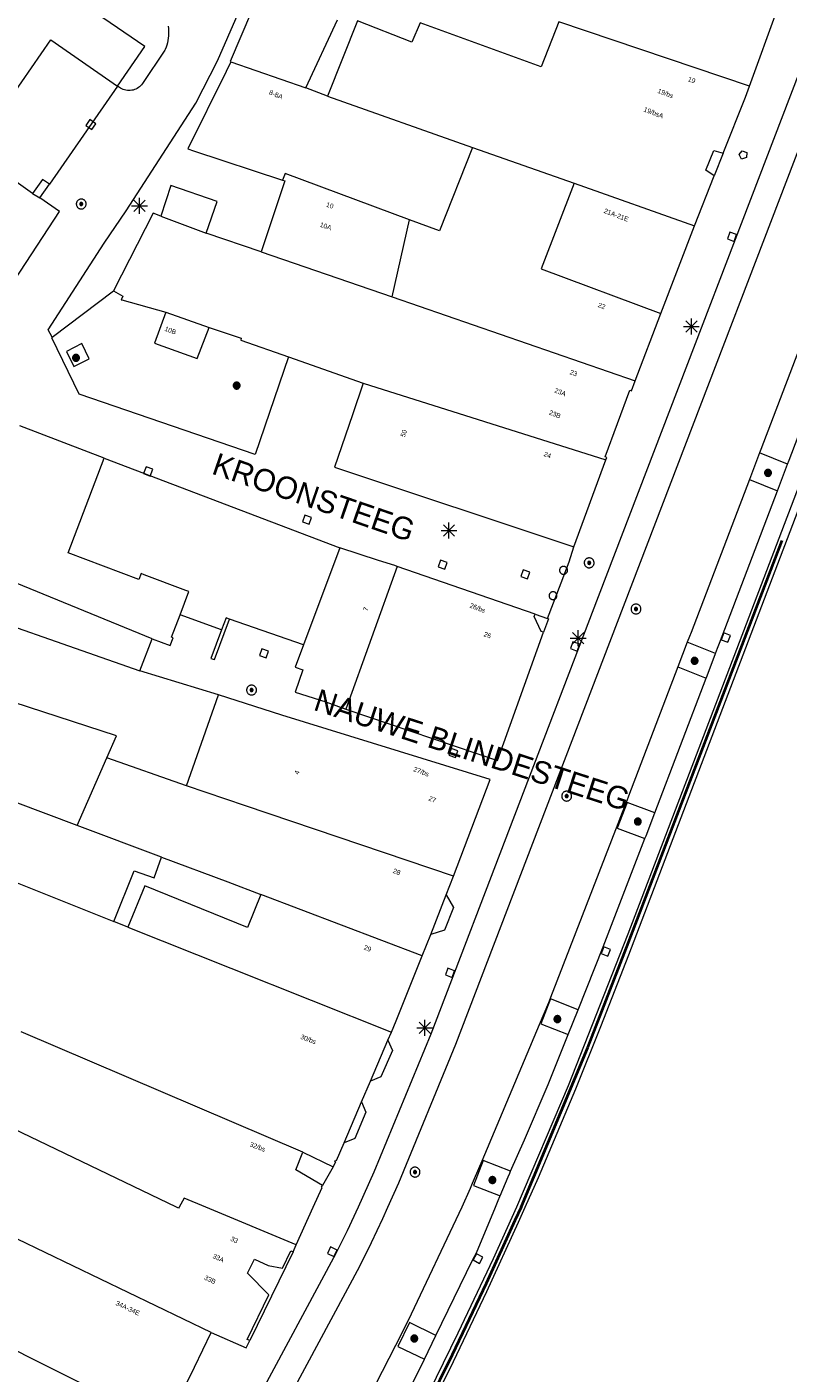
# Model space of a CAD drawing. Header units: metres. Extents: x 135779 to 137489, y 452643 to 455118.
# Tile 441 of 489: x 136839 to 136887, y 454590 to 454674. Entities that reach past the tile are written whole.
import ezdxf
from ezdxf.enums import TextEntityAlignment as Align

# ---------------------------------------------------------------- set-up
doc = ezdxf.new("R2010")
doc.units = ezdxf.units.M
doc.linetypes.add('DGN_Style_4', pattern=[89.853097, 44.898487, -22.449243, 0.056123, -22.449243])
for name, color, linetype, lineweight in [('KTop_BTD_Groenvoorziening', 62, 'Continuous', 13), ('KTop_NAR_Huisnummer (t)', 7, 'Continuous', 13), ('KTop_NAR_Huisnummer tijdelijk (t)', 7, 'Continuous', 13), ('KTop_ORL_Weg_Straatnaam (t)', 7, 'Continuous', 13), ('KTop_PAL_Afsluitpaal', 222, 'Continuous', 13), ('KTop_PAL_Lichtmast', 40, 'Continuous', 13), ('KTop_PND_Grondvlaksituatie van BAG-pand [tachy]', 1, 'Continuous', 13), ('KTop_PND_Pandscheiding', 40, 'Continuous', 13), ('KTop_PUT_Brandkraan of -put', 1, 'Continuous', 13), ('KTop_PUT_Inspectie- of rioolput', 15, 'Continuous', 13), ('KTop_PUT_Kolk', 15, 'Continuous', 13), ('KTop_SHD_Hek (l)', 15, 'DGN_Style_4', 40), ('KTop_SHD_Kademuur', 16, 'Continuous', 13), ('KTop_SHD_Muur', 15, 'Continuous', 13), ('KTop_VGO_Boom', 92, 'Continuous', 13), ('KTop_WGD_Parkeervlak', 251, 'Continuous', 13), ('KTop_WGD_Rijbaan_Lokale weg', 251, 'Continuous', 13), ('KTop_WGD_Voetpad', 251, 'Continuous', 13)]:
    doc.layers.add(name, color=color, linetype=linetype, lineweight=lineweight)
doc.styles.add('Style-ROVU', font='ROVU.shx')
doc.styles.add('Style-ROVUCURSIEF', font='ROVUCURSIEF.shx')

# ---------------------------------------------------------------- blocks, each defined once
blk = doc.blocks.new('PAL_Lichtmast')
at = {"layer": 'KTop_PAL_Lichtmast'}
for p, q in [((-0.354, -0.354), (0.354, 0.354)), ((0.354, -0.354), (-0.354, 0.354)), ((0, -0.5), (0, 0.5)), ((-0.5, 0), (0.5, 0))]:
    blk.add_line(p, q, dxfattribs=at)
blk = doc.blocks.new('PAL_Afsluitpaal')
at = {"layer": 'KTop_PAL_Afsluitpaal', "flags": 128}
blk.add_lwpolyline([(0.25, 0), (0.249, 0.026), (0.245, 0.052), (0.238, 0.077), (0.228, 0.102), (0.217, 0.125), (0.202, 0.147), (0.186, 0.167), (0.167, 0.186), (0.147, 0.202), (0.125, 0.217), (0.102, 0.228), (0.077, 0.238), (0.052, 0.245), (0.026, 0.249), (0, 0.25), (-0.026, 0.249), (-0.052, 0.245), (-0.077, 0.238), (-0.102, 0.228), (-0.125, 0.217), (-0.147, 0.202), (-0.167, 0.186), (-0.186, 0.167), (-0.202, 0.147), (-0.217, 0.125), (-0.228, 0.102), (-0.238, 0.077), (-0.245, 0.052), (-0.249, 0.026), (-0.25, 0), (-0.249, -0.026), (-0.245, -0.052), (-0.238, -0.077), (-0.228, -0.102), (-0.217, -0.125), (-0.202, -0.147), (-0.186, -0.167), (-0.167, -0.186), (-0.147, -0.202), (-0.125, -0.217), (-0.102, -0.228), (-0.077, -0.238), (-0.052, -0.245), (-0.026, -0.249), (0, -0.25), (0.026, -0.249), (0.052, -0.245), (0.077, -0.238), (0.102, -0.228), (0.125, -0.217), (0.147, -0.202), (0.167, -0.186), (0.186, -0.167), (0.202, -0.147), (0.217, -0.125), (0.228, -0.102), (0.238, -0.077), (0.245, -0.052), (0.249, -0.026), (0.25, 0)], dxfattribs=at)
blk = doc.blocks.new('PUT_Kolk')
at = {"layer": 'KTop_PUT_Kolk', "flags": 128}
blk.add_lwpolyline([(0.225, -0.225), (0.225, 0.225), (-0.225, 0.225), (-0.225, -0.225), (0.225, -0.225)], dxfattribs=at)
blk = doc.blocks.new('PUT_Brandkraan_of_-put')
at = {"layer": 'KTop_PUT_Brandkraan of -put'}
for p, q in [((-0.25, 0.034), (0, 0.25)), ((-0.158, -0.25), (-0.25, 0.034)), ((0, 0.25), (0.25, 0.033)), ((0.25, 0.033), (0.158, -0.25)), ((0.158, -0.25), (-0.158, -0.25))]:
    blk.add_line(p, q, dxfattribs=at)
blk = doc.blocks.new('PUT_Inspectie-_of_rioolput')
at = {"layer": 'KTop_PUT_Inspectie- of rioolput', "flags": 128}
for points in [[(0.31, 0), (0.308, 0.032), (0.303, 0.064), (0.294, 0.095), (0.283, 0.126), (0.268, 0.155), (0.25, 0.182), (0.23, 0.207), (0.207, 0.23), (0.182, 0.25), (0.154, 0.268), (0.126, 0.283), (0.095, 0.294), (0.064, 0.303), (0.032, 0.308), (0, 0.309), (-0.032, 0.308), (-0.064, 0.303), (-0.096, 0.294), (-0.126, 0.283), (-0.155, 0.268), (-0.182, 0.25), (-0.207, 0.23), (-0.23, 0.207), (-0.25, 0.182), (-0.268, 0.154), (-0.283, 0.126), (-0.294, 0.095), (-0.303, 0.064), (-0.308, 0.032), (-0.309, 0), (-0.308, -0.032), (-0.303, -0.064), (-0.294, -0.096), (-0.283, -0.126), (-0.268, -0.155), (-0.25, -0.182), (-0.23, -0.207), (-0.207, -0.23), (-0.182, -0.25), (-0.155, -0.268), (-0.126, -0.283), (-0.096, -0.294), (-0.064, -0.303), (-0.032, -0.308), (0, -0.309), (0.032, -0.308), (0.064, -0.303), (0.095, -0.294), (0.126, -0.283), (0.155, -0.268), (0.182, -0.25), (0.207, -0.23), (0.23, -0.207), (0.25, -0.182), (0.268, -0.155), (0.283, -0.126), (0.294, -0.096), (0.303, -0.064), (0.308, -0.032), (0.31, 0)], [(0.095, 0), (0.094, 0.009), (0.092, 0.019), (0.09, 0.029), (0.086, 0.038), (0.082, 0.047), (0.076, 0.055), (0.07, 0.063), (0.063, 0.07), (0.055, 0.076), (0.047, 0.082), (0.038, 0.086), (0.029, 0.09), (0.019, 0.092), (0.009, 0.094), (0, 0.094), (-0.01, 0.094), (-0.02, 0.092), (-0.029, 0.09), (-0.039, 0.086), (-0.048, 0.082), (-0.056, 0.076), (-0.064, 0.07), (-0.071, 0.063), (-0.077, 0.055), (-0.082, 0.047), (-0.087, 0.038), (-0.09, 0.029), (-0.093, 0.019), (-0.094, 0.009), (-0.095, 0), (-0.094, -0.01), (-0.093, -0.02), (-0.09, -0.029), (-0.087, -0.039), (-0.082, -0.048), (-0.077, -0.056), (-0.071, -0.064), (-0.064, -0.071), (-0.056, -0.077), (-0.047, -0.082), (-0.039, -0.087), (-0.029, -0.09), (-0.02, -0.093), (-0.01, -0.094), (0, -0.095), (0.009, -0.094), (0.019, -0.093), (0.029, -0.09), (0.038, -0.087), (0.047, -0.082), (0.055, -0.077), (0.063, -0.071), (0.07, -0.064), (0.076, -0.056), (0.082, -0.047), (0.086, -0.039), (0.09, -0.029), (0.092, -0.02), (0.094, -0.01), (0.095, 0)], [(0.035, 0), (0.034, 0.003), (0.034, 0.007), (0.033, 0.01), (0.031, 0.014), (0.03, 0.017), (0.028, 0.02), (0.026, 0.023), (0.023, 0.026), (0.02, 0.028), (0.017, 0.03), (0.014, 0.031), (0.01, 0.033), (0.007, 0.034), (0.003, 0.034), (0, 0.034), (-0.004, 0.034), (-0.007, 0.034), (-0.011, 0.033), (-0.014, 0.031), (-0.018, 0.03), (-0.021, 0.028), (-0.023, 0.026), (-0.026, 0.023), (-0.028, 0.02), (-0.03, 0.017), (-0.032, 0.014), (-0.033, 0.01), (-0.034, 0.007), (-0.035, 0.003), (-0.035, 0), (-0.035, -0.004), (-0.034, -0.007), (-0.033, -0.011), (-0.032, -0.014), (-0.03, -0.018), (-0.028, -0.021), (-0.026, -0.023), (-0.023, -0.026), (-0.021, -0.028), (-0.017, -0.03), (-0.014, -0.032), (-0.011, -0.033), (-0.007, -0.034), (-0.004, -0.035), (0, -0.035), (0.003, -0.035), (0.007, -0.034), (0.01, -0.033), (0.014, -0.032), (0.017, -0.03), (0.02, -0.028), (0.023, -0.026), (0.026, -0.023), (0.028, -0.021), (0.03, -0.017), (0.031, -0.014), (0.033, -0.011), (0.034, -0.007), (0.034, -0.004), (0.035, 0)], [(0.01, 0.02), (0.007, 0.02), (0.005, 0.021), (0.003, 0.022), (0.001, 0.022), (-0.001, 0.022), (-0.004, 0.022), (-0.006, 0.021), (-0.008, 0.02), (-0.01, 0.019), (-0.012, 0.018), (-0.014, 0.017), (-0.016, 0.015), (-0.017, 0.013), (-0.019, 0.012), (-0.02, 0.009), (-0.021, 0.007), (-0.022, 0.005), (-0.022, 0.003), (-0.022, 0.001), (-0.022, -0.001), (-0.022, -0.004), (-0.022, -0.006), (-0.021, -0.008), (-0.02, -0.01), (-0.019, -0.012), (-0.017, -0.014), (-0.016, -0.016), (-0.014, -0.017), (-0.012, -0.019), (-0.01, -0.02), (-0.008, -0.021), (-0.006, -0.022), (-0.003, -0.022), (-0.001, -0.022), (0.001, -0.022), (0.003, -0.022), (0.005, -0.022), (0.008, -0.021), (0.01, -0.02), (0.012, -0.019), (0.014, -0.017), (0.015, -0.016), (0.017, -0.014), (0.018, -0.012), (0.02, -0.01), (0.02, -0.008), (0.021, -0.006), (0.022, -0.003), (0.022, -0.001), (0.022, 0.001), (0.022, 0.003), (0.021, 0.005), (0.02, 0.008), (0.019, 0.01), (0.018, 0.012), (0.017, 0.014), (0.015, 0.015), (0.013, 0.017), (0.012, 0.018), (0.01, 0.02)]]:
    blk.add_lwpolyline(points, dxfattribs=at)
blk = doc.blocks.new('VGO_Boom')
at = {"layer": 'KTop_VGO_Boom', "flags": 128}
for points in [[(0.215, 0), (0.214, 0.022), (0.21, 0.045), (0.204, 0.066), (0.196, 0.087), (0.186, 0.108), (0.174, 0.126), (0.16, 0.144), (0.144, 0.16), (0.126, 0.174), (0.107, 0.186), (0.087, 0.196), (0.066, 0.204), (0.045, 0.21), (0.022, 0.214), (-0.001, 0.215), (-0.023, 0.214), (-0.045, 0.21), (-0.067, 0.204), (-0.088, 0.196), (-0.108, 0.186), (-0.127, 0.174), (-0.144, 0.16), (-0.16, 0.144), (-0.174, 0.126), (-0.187, 0.107), (-0.197, 0.087), (-0.205, 0.066), (-0.211, 0.045), (-0.214, 0.022), (-0.215, -0.001), (-0.214, -0.023), (-0.211, -0.045), (-0.205, -0.067), (-0.197, -0.088), (-0.187, -0.108), (-0.174, -0.127), (-0.16, -0.144), (-0.144, -0.16), (-0.127, -0.174), (-0.108, -0.187), (-0.088, -0.197), (-0.067, -0.205), (-0.045, -0.211), (-0.023, -0.214), (0, -0.215), (0.022, -0.214), (0.045, -0.211), (0.066, -0.205), (0.087, -0.197), (0.108, -0.187), (0.126, -0.174), (0.144, -0.16), (0.16, -0.144), (0.174, -0.127), (0.186, -0.108), (0.196, -0.088), (0.204, -0.067), (0.21, -0.045), (0.214, -0.023), (0.215, -0.001)], [(0.155, 0), (0.154, 0.016), (0.152, 0.032), (0.147, 0.048), (0.142, 0.063), (0.134, 0.078), (0.125, 0.091), (0.115, 0.104), (0.104, 0.115), (0.091, 0.125), (0.077, 0.134), (0.063, 0.142), (0.048, 0.147), (0.032, 0.152), (0.016, 0.154), (-0.001, 0.155), (-0.017, 0.154), (-0.033, 0.152), (-0.048, 0.147), (-0.064, 0.142), (-0.078, 0.134), (-0.092, 0.125), (-0.104, 0.115), (-0.116, 0.104), (-0.126, 0.091), (-0.135, 0.077), (-0.142, 0.063), (-0.148, 0.048), (-0.152, 0.032), (-0.155, 0.016), (-0.155, -0.001), (-0.155, -0.017), (-0.152, -0.033), (-0.148, -0.048), (-0.142, -0.064), (-0.135, -0.078), (-0.126, -0.092), (-0.116, -0.104), (-0.104, -0.116), (-0.092, -0.126), (-0.078, -0.135), (-0.064, -0.142), (-0.048, -0.148), (-0.033, -0.152), (-0.017, -0.155), (0, -0.155), (0.016, -0.155), (0.032, -0.152), (0.048, -0.148), (0.063, -0.142), (0.078, -0.135), (0.091, -0.126), (0.104, -0.116), (0.115, -0.104), (0.125, -0.092), (0.134, -0.078), (0.142, -0.064), (0.147, -0.048), (0.152, -0.033), (0.154, -0.017), (0.155, -0.001)], [(0.095, 0), (0.094, 0.01), (0.093, 0.02), (0.09, 0.029), (0.087, 0.039), (0.082, 0.048), (0.077, 0.056), (0.071, 0.064), (0.064, 0.071), (0.056, 0.077), (0.047, 0.082), (0.039, 0.087), (0.029, 0.09), (0.02, 0.093), (0.01, 0.094), (-0.001, 0.095), (-0.01, 0.094), (-0.02, 0.093), (-0.03, 0.09), (-0.039, 0.087), (-0.048, 0.082), (-0.056, 0.077), (-0.064, 0.071), (-0.071, 0.064), (-0.077, 0.056), (-0.083, 0.047), (-0.087, 0.039), (-0.091, 0.029), (-0.093, 0.02), (-0.095, 0.01), (-0.095, -0.001), (-0.095, -0.01), (-0.093, -0.02), (-0.091, -0.03), (-0.087, -0.039), (-0.083, -0.048), (-0.077, -0.056), (-0.071, -0.064), (-0.064, -0.071), (-0.056, -0.077), (-0.048, -0.083), (-0.039, -0.087), (-0.03, -0.091), (-0.02, -0.093), (-0.01, -0.095), (0, -0.095), (0.01, -0.095), (0.02, -0.093), (0.029, -0.091), (0.039, -0.087), (0.048, -0.083), (0.056, -0.077), (0.064, -0.071), (0.071, -0.064), (0.077, -0.056), (0.082, -0.048), (0.087, -0.039), (0.09, -0.03), (0.093, -0.02), (0.094, -0.01), (0.095, -0.001)], [(0.035, 0), (0.035, 0.004), (0.034, 0.007), (0.033, 0.011), (0.032, 0.014), (0.03, 0.018), (0.028, 0.021), (0.026, 0.023), (0.023, 0.026), (0.021, 0.028), (0.017, 0.03), (0.014, 0.032), (0.011, 0.033), (0.007, 0.034), (0.004, 0.035), (-0.001, 0.035), (-0.004, 0.035), (-0.008, 0.034), (-0.011, 0.033), (-0.015, 0.032), (-0.018, 0.03), (-0.021, 0.028), (-0.024, 0.026), (-0.027, 0.023), (-0.029, 0.021), (-0.031, 0.017), (-0.032, 0.014), (-0.034, 0.011), (-0.035, 0.007), (-0.035, 0.004), (-0.035, -0.001), (-0.035, -0.004), (-0.035, -0.008), (-0.034, -0.011), (-0.032, -0.015), (-0.031, -0.018), (-0.029, -0.021), (-0.027, -0.024), (-0.024, -0.027), (-0.021, -0.029), (-0.018, -0.031), (-0.015, -0.032), (-0.011, -0.034), (-0.008, -0.035), (-0.004, -0.035), (0, -0.035), (0.004, -0.035), (0.007, -0.035), (0.011, -0.034), (0.014, -0.032), (0.018, -0.031), (0.021, -0.029), (0.023, -0.027), (0.026, -0.024), (0.028, -0.021), (0.03, -0.018), (0.032, -0.015), (0.033, -0.011), (0.034, -0.008), (0.035, -0.004), (0.035, 0)]]:
    blk.add_lwpolyline(points, dxfattribs=at)

msp = doc.modelspace()

# ---------------------------------------------------------------- linework, layer by layer
at = {"layer": 'KTop_BTD_Groenvoorziening', "flags": 128}
msp.add_lwpolyline([(136841.271, 454653.641), (136841.731, 454652.691), (136842.701, 454653.181), (136842.241, 454654.131), (136841.271, 454653.641)], dxfattribs=at)
at = {"layer": 'KTop_PND_Grondvlaksituatie van BAG-pand [tachy]', "flags": 128}
for points in [[(136853.547, 454676.537), (136851.528, 454671.825), (136851.581, 454671.805)], [(136844.471, 454670.271), (136846.191, 454672.751), (136841.849, 454675.753)], [(136884.08, 454670.26), (136885.863, 454675.167), (136885.973, 454675.435)], [(136856.282, 454670.168), (136858.261, 454674.425)], [(136872.138, 454674.298), (136871.027, 454671.49), (136863.444, 454674.243), (136862.931, 454673.029), (136859.513, 454674.37), (136857.638, 454669.645)], [(136835.421, 454666.161), (136840.291, 454673.171), (136844.471, 454670.271)], [(136851.581, 454671.805), (136851.28, 454671.195), (136848.889, 454666.351), (136849.233, 454666.225), (136854.816, 454664.387)], [(136857.638, 454669.645), (136856.282, 454670.168)], [(136882.442, 454666.077), (136883.832, 454669.576), (136884.08, 454670.26)], [(136881.875, 454664.649), (136881.353, 454665.015), (136881.855, 454666.228), (136882.442, 454666.077)], [(136840.211, 454664.128), (136839.771, 454664.421), (136839.152, 454663.548)], [(136839.612, 454663.265), (136840.211, 454664.128)], [(136850.033, 454661.051), (136850.722, 454663.033), (136847.821, 454664.041), (136847.191, 454662.121)], [(136854.816, 454664.387), (136854.963, 454664.34), (136853.484, 454659.893)], [(136880.632, 454661.524), (136881.875, 454664.649)], [(136839.152, 454663.548), (136839.612, 454663.265)], [(136847.191, 454662.121), (136846.719, 454662.319), (136844.22, 454657.441)], [(136878.535, 454656.03), (136880.632, 454661.524)], [(136853.484, 454659.893), (136850.033, 454661.051)], [(136844.22, 454657.441), (136844.816, 454657.114), (136844.699, 454656.882), (136844.746, 454656.869), (136847.512, 454656.1)], [(136847.512, 454656.1), (136846.796, 454654.154), (136849.462, 454653.189), (136850.224, 454655.145)], [(136876.927, 454651.802), (136878.535, 454656.03)], [(136850.224, 454655.145), (136852.23, 454654.474), (136852.205, 454654.352), (136855.192, 454653.303)], [(136855.192, 454653.303), (136859.873, 454651.66)], [(136859.873, 454651.66), (136859.195, 454649.666), (136858.082, 454646.39), (136873.075, 454641.388)], [(136875.089, 454646.837), (136875.148, 454646.996), (136875.031, 454647.038), (136876.588, 454651.215), (136876.691, 454651.178), (136876.927, 454651.802)], [(136843.641, 454646.961), (136838.356, 454648.976)], [(136848.395, 454637.139), (136848.946, 454638.588), (136848.751, 454638.661), (136846.141, 454639.641), (136845.951, 454639.712), (136845.811, 454639.341), (136841.391, 454641.021), (136843.641, 454646.961)], [(136873.075, 454641.388), (136875.089, 454646.837)], [(136858.42, 454641.33), (136856.13, 454635.255)], [(136862.01, 454640.16), (136861.852, 454640.216), (136860.831, 454640.531), (136858.42, 454641.33)], [(136870.643, 454637.177), (136862.01, 454640.16)], [(136846.64, 454635.62), (136847.781, 454635.201), (136847.961, 454635.691), (136847.861, 454635.731), (136848.395, 454637.139)], [(136871.177, 454636.036), (136871.036, 454636.087), (136870.592, 454637.037), (136870.643, 454637.177)], [(136858.776, 454631.216), (136868.282, 454627.992), (136871.177, 454636.036)], [(136845.881, 454633.611), (136846.64, 454635.62)], [(136856.13, 454635.255), (136855.6, 454633.85), (136856.091, 454633.681), (136855.601, 454632.281), (136857.531, 454631.671), (136858.776, 454631.216)], [(136850.8, 454632.109), (136845.881, 454633.611)], [(136865.538, 454620.747), (136867.825, 454626.814), (136854.78, 454630.836), (136850.8, 454632.109)], [(136844.239, 454617.915), (136845.515, 454621.083), (136846.763, 454620.645), (136847.241, 454621.936)], [(136847.241, 454621.936), (136851.381, 454620.402), (136853.461, 454619.609)], [(136853.461, 454619.609), (136852.618, 454617.535), (136846.179, 454620.154), (136845.125, 454617.561)], [(136865.081, 454619.571), (136865.538, 454620.747)], [(136864.113, 454617.092), (136865.081, 454619.571)], [(136845.125, 454617.561), (136844.239, 454617.915)], [(136863.578, 454615.755), (136864.113, 454617.092)], [(136861.642, 454610.971), (136861.948, 454611.686), (136863.578, 454615.755)], [(136861.428, 454610.469), (136861.642, 454610.971)], [(136860.335, 454607.897), (136861.428, 454610.469)], [(136859.774, 454606.607), (136860.335, 454607.897)], [(136858.678, 454604.027), (136859.774, 454606.607)], [(136857.999, 454602.531), (136858.153, 454602.838), (136858.101, 454602.867), (136858.136, 454602.952), (136858.204, 454602.929), (136858.678, 454604.027)], [(136857.319, 454601.37), (136855.643, 454602.352), (136856.084, 454603.453)], [(136856.084, 454603.453), (136857.999, 454602.531)], [(136855.67, 454597.633), (136856.747, 454600), (136857.309, 454601.236), (136857.257, 454601.265), (136857.319, 454601.37)], [(136852.761, 454591.635), (136852.61, 454591.713), (136853.952, 454594.516), (136852.631, 454595.856), (136853.057, 454596.745), (136853.911, 454596.344), (136854.825, 454596.186), (136855.344, 454597.263), (136855.477, 454597.207)], [(136855.477, 454597.207), (136855.67, 454597.633)], [(136847.51, 454586.3), (136848.549, 454588.443), (136849.291, 454589.973), (136850.34, 454592.14)], [(136850.34, 454592.14), (136852.546, 454591.193), (136852.761, 454591.635)]]:
    msp.add_lwpolyline(points, dxfattribs=at)
at = {"layer": 'KTop_PND_Pandscheiding', "flags": 128}
for points in [[(136884.08, 454670.26), (136872.138, 454674.298)], [(136851.581, 454671.805), (136856.282, 454670.168)], [(136857.638, 454669.645), (136866.735, 454666.432)], [(136866.735, 454666.432), (136864.661, 454661.193), (136862.783, 454661.891)], [(136866.735, 454666.432), (136873.104, 454664.183)], [(136862.783, 454661.891), (136854.98, 454664.795), (136854.816, 454664.387)], [(136873.104, 454664.183), (136871.036, 454658.82), (136878.535, 454656.03)], [(136873.104, 454664.183), (136880.632, 454661.524)], [(136847.191, 454662.121), (136850.033, 454661.051)], [(136861.686, 454657.061), (136862.783, 454661.891)], [(136853.484, 454659.893), (136861.686, 454657.061)], [(136861.686, 454657.061), (136876.927, 454651.802)], [(136847.512, 454656.1), (136850.224, 454655.145)], [(136859.873, 454651.66), (136875.089, 454646.837)], [(136846.64, 454635.62), (136835.16, 454640.32)], [(136862.01, 454640.16), (136858.776, 454631.216)], [(136832.497, 454638.292), (136845.881, 454633.611)], [(136843.813, 454628.163), (136844.42, 454629.547), (136829.708, 454634.322)], [(136848.797, 454626.407), (136850.8, 454632.109)], [(136841.954, 454623.922), (136826.542, 454629.711)], [(136841.954, 454623.922), (136843.813, 454628.163)], [(136848.797, 454626.407), (136843.813, 454628.163)], [(136865.538, 454620.747), (136852.488, 454625.156), (136848.797, 454626.407)], [(136847.241, 454621.936), (136841.954, 454623.922)], [(136829.125, 454614.988), (136833.045, 454622.381), (136844.239, 454617.915)], [(136863.578, 454615.755), (136853.461, 454619.609)], [(136845.125, 454617.561), (136851.581, 454614.986), (136861.642, 454610.971)], [(136856.084, 454603.453), (136838.443, 454611.001)], [(136855.67, 454597.633), (136850.018, 454600), (136848.662, 454600.568), (136848.342, 454600), (136848.305, 454599.934), (136848.168, 454600), (136835.77, 454605.962)], [(136850.34, 454592.14), (136838.214, 454598.006)], [(136847.51, 454586.3), (136835.571, 454592.281)]]:
    msp.add_lwpolyline(points, dxfattribs=at)
at = {"layer": 'KTop_SHD_Hek (l)', "flags": 128}
for points in [[(136869.765, 454600), (136873.964, 454610.021), (136876.509, 454616.594), (136889.485, 454650.545), (136904.194, 454689.152), (136909.408, 454702.925), (136914.411, 454715.994), (136919.21, 454728.717), (136924.415, 454742.307), (136929.379, 454755.405), (136931.876, 454762.162), (136932.425, 454763.906), (136933.431, 454768.302)], [(136869.765, 454600), (136869.387, 454599.168), (136867.586, 454595.224), (136865.455, 454590.741), (136863.253, 454586.292), (136860.979, 454581.879), (136858.634, 454577.504), (136850.8, 454562.96), (136850.496, 454562.404)]]:
    msp.add_lwpolyline(points, dxfattribs=at)
at = {"layer": 'KTop_SHD_Kademuur', "flags": 128}
for points in [[(136933.17, 454768.348), (136932.025, 454763.517), (136927.943, 454752.303), (136923.047, 454739.41), (136919.773, 454730.884), (136911.239, 454708.341), (136883.269, 454634.951), (136876.47, 454617.111), (136872.719, 454607.608), (136869.48, 454600), (136868.011, 454596.772), (136865.809, 454592.096), (136863.535, 454587.455), (136861.189, 454582.85), (136858.772, 454578.282), (136852.077, 454565.857), (136850.9, 454563.673), (136850.581, 454563.08), (136847.199, 454556.895), (136847.008, 454556.546)], [(136847.635, 454556.649), (136850.098, 454561.154), (136851.02, 454562.84), (136858.849, 454577.375), (136861.151, 454581.654), (136863.381, 454585.971), (136865.541, 454590.324), (136867.628, 454594.712), (136869.608, 454599.055), (136870.03, 454600), (136870.864, 454601.865), (136873.195, 454607.428), (136874.775, 454611.319), (136876.522, 454615.82), (136910.041, 454703.793), (136920.685, 454731.91), (136922.808, 454737.403), (136927.541, 454749.85), (136930.948, 454758.877), (136932.089, 454762.004), (136932.833, 454764.534), (136933.605, 454768.271)]]:
    msp.add_lwpolyline(points, dxfattribs=at)
at = {"layer": 'KTop_SHD_Muur', "flags": 128}
for points in [[(136851.5, 454636.862), (136851.285, 454636.936), (136851.001, 454636.181)], [(136851.001, 454636.181), (136850.331, 454634.401), (136850.551, 454634.341), (136851.5, 454636.862)]]:
    msp.add_lwpolyline(points, dxfattribs=at)
at = {"layer": 'KTop_WGD_Parkeervlak', "flags": 128}
for points in [[(136839.152, 454663.548), (136836.575, 454665.353), (136835.421, 454666.161)], [(136886.478, 454646.574), (136884.715, 454647.278)], [(136884.081, 454645.617), (136885.843, 454644.914)], [(136881.958, 454634.709), (136880.19, 454635.421)], [(136879.601, 454633.87), (136881.368, 454633.162)], [(136878.147, 454624.71), (136876.411, 454625.37), (136875.799, 454623.759), (136877.53, 454623.101)], [(136873.341, 454612.376), (136871.624, 454613.052), (136871.015, 454611.504), (136872.72, 454610.833)], [(136869.116, 454602.258), (136867.392, 454602.931), (136866.779, 454601.361), (136868.455, 454600.707)], [(136864.431, 454591.953), (136862.783, 454592.766), (136862.048, 454591.275), (136863.711, 454590.47)]]:
    msp.add_lwpolyline(points, dxfattribs=at)
at = {"layer": 'KTop_WGD_Rijbaan_Lokale weg', "flags": 128}
for points in [[(136852.389, 454582.964), (136854.556, 454586.81), (136859.664, 454596.311), (136860.391, 454597.782), (136861.101, 454599.283), (136861.421, 454600), (136862.104, 454601.526), (136865.689, 454610.221), (136876.195, 454637.645), (136904.48, 454711.481), (136913.345, 454734.573), (136922.301, 454758.533), (136920.709, 454759.128)], [(136840.389, 454654.53), (136840.135, 454654.989), (136843.635, 454660.433), (136845.009, 454662.456), (136849.38, 454669.2), (136850.741, 454671.851), (136857.716, 454687.855)], [(136847.649, 454674.024), (136847.666, 454673.876), (136847.675, 454673.728), (136847.676, 454673.58), (136847.669, 454673.431), (136847.654, 454673.284), (136847.631, 454673.137), (136847.6, 454672.991), (136847.561, 454672.848), (136847.515, 454672.707), (136847.461, 454672.568), (136847.441, 454672.521), (136846.041, 454670.431), (136845.985, 454670.359), (136845.923, 454670.293), (136845.855, 454670.232), (136845.783, 454670.177), (136845.705, 454670.129), (136845.624, 454670.088), (136845.54, 454670.054), (136845.453, 454670.028), (136845.364, 454670.01), (136845.273, 454669.999), (136845.183, 454669.997), (136845.092, 454670.002), (136845.002, 454670.015), (136844.913, 454670.037), (136844.827, 454670.065), (136844.744, 454670.102), (136844.671, 454670.141), (136844.471, 454670.271)], [(136844.471, 454670.271), (136840.211, 454664.128)], [(136838.047, 454658.133), (136840.839, 454662.407), (136839.612, 454663.265)], [(136888.602, 454657.459), (136884.801, 454647.502), (136884.715, 454647.278)], [(136855.192, 454653.303), (136853.104, 454647.178), (136842.075, 454650.972), (136840.354, 454654.504), (136840.389, 454654.53)], [(136884.715, 454647.278), (136884.081, 454645.617)], [(136843.641, 454646.961), (136858.42, 454641.33)], [(136884.081, 454645.617), (136880.426, 454636.034), (136880.33, 454635.783), (136880.19, 454635.421)], [(136871.427, 454636.906), (136872.284, 454639.135), (136872.79, 454640.45), (136873.075, 454641.388)], [(136870.643, 454637.177), (136871.427, 454636.906)], [(136880.19, 454635.421), (136879.601, 454633.87)], [(136879.601, 454633.87), (136876.508, 454625.762), (136876.401, 454625.48), (136876.361, 454625.395), (136875.906, 454624.204), (136875.841, 454624.038), (136871.611, 454613.147), (136871.482, 454612.815), (136870.905, 454611.439), (136867.304, 454602.878), (136867.168, 454602.554), (136866.708, 454601.482), (136866.576, 454601.18), (136866.062, 454600), (136862.688, 454592.894), (136862.576, 454592.674), (136862.433, 454592.395), (136861.892, 454591.337), (136850.604, 454569.284), (136852.219, 454568.458)]]:
    msp.add_lwpolyline(points, dxfattribs=at)
at = {"layer": 'KTop_WGD_Voetpad', "flags": 128}
for points in [[(136920.709, 454759.128), (136911.784, 454735.254), (136903.726, 454714.262), (136874.606, 454638.25), (136864.109, 454610.849), (136860.542, 454602.197), (136859.559, 454600), (136858.86, 454598.522), (136858.153, 454597.09), (136853.078, 454587.652), (136851.216, 454584.564), (136851.19, 454584.488), (136851.186, 454584.407), (136851.203, 454584.328), (136851.241, 454584.257), (136851.297, 454584.199)], [(136882.442, 454666.077), (136881.875, 454664.649)], [(136840.389, 454654.53), (136844.22, 454657.441)], [(136886.478, 454646.574), (136886.574, 454646.826), (136890.362, 454656.767)], [(136885.843, 454644.914), (136886.478, 454646.574)], [(136881.958, 454634.709), (136882.082, 454635.035), (136882.205, 454635.357), (136885.843, 454644.914)], [(136851.001, 454636.181), (136848.395, 454637.139)], [(136871.427, 454636.906), (136871.488, 454636.885), (136871.177, 454636.036)], [(136856.13, 454635.255), (136851.5, 454636.862)], [(136881.368, 454633.162), (136881.423, 454633.306), (136881.958, 454634.709)], [(136878.147, 454624.71), (136881.368, 454633.162)], [(136877.53, 454623.101), (136877.601, 454623.285), (136878.147, 454624.71)], [(136873.341, 454612.376), (136874.924, 454616.311), (136877.53, 454623.101)], [(136865.081, 454619.571), (136865.53, 454618.792), (136864.961, 454617.356), (136864.113, 454617.092)], [(136872.72, 454610.833), (136873.341, 454612.376)], [(136869.116, 454602.258), (136869.981, 454604.231), (136871.461, 454607.701), (136872.72, 454610.833)], [(136861.428, 454610.469), (136861.703, 454609.826), (136860.986, 454608.171), (136860.335, 454607.897)], [(136859.774, 454606.607), (136860.044, 454605.96), (136859.342, 454604.305), (136858.678, 454604.027)], [(136857.999, 454602.531), (136857.319, 454601.37)], [(136868.455, 454600.707), (136868.964, 454601.91), (136869.06, 454602.129), (136869.116, 454602.258)], [(136864.431, 454591.953), (136866.731, 454596.671), (136866.981, 454597.131), (136868.164, 454600), (136868.34, 454600.426), (136868.441, 454600.672), (136868.455, 454600.707)], [(136855.477, 454597.207), (136852.761, 454591.635)], [(136863.711, 454590.47), (136864.431, 454591.953)], [(136852.219, 454568.458), (136852.471, 454568.942), (136855.647, 454574.795), (136858.752, 454580.686), (136861.786, 454586.614), (136863.711, 454590.47)]]:
    msp.add_lwpolyline(points, dxfattribs=at)

# ---------------------------------------------------------------- block references
at = {"layer": 'KTop_PAL_Afsluitpaal'}
for p in [(136872.431, 454639.922), (136871.771, 454638.332)]:
    msp.add_blockref('PAL_Afsluitpaal', p, dxfattribs=at)
at = {"layer": 'KTop_PAL_Lichtmast'}
for p in [(136845.852, 454662.77), (136880.442, 454655.201), (136865.252, 454642.422), (136873.342, 454635.671), (136863.732, 454611.241)]:
    msp.add_blockref('PAL_Lichtmast', p, dxfattribs=at)
at = {"layer": 'KTop_PUT_Brandkraan of -put', "rotation": 158.3342350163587}
msp.add_blockref('PUT_Brandkraan_of_-put', (136883.677, 454665.932), dxfattribs=at)
at = {"layer": 'KTop_PUT_Inspectie- of rioolput'}
for p, rotation in [((136842.202, 454662.883), 199.2507153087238), ((136874.038, 454640.39), 163.0992277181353), ((136876.972, 454637.497), 249.1551157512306), ((136852.878, 454632.418), 252.2631639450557), ((136872.627, 454625.768), 159.0384085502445), ((136863.122, 454602.201), 157.5933559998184)]:
    msp.add_blockref('PUT_Inspectie-_of_rioolput', p, dxfattribs=dict(at, rotation=rotation))
at = {"layer": 'KTop_PUT_Kolk'}
for p, rotation in [((136842.801, 454667.858), 145.2597659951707), ((136882.99, 454660.834), 339.0382933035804), ((136846.398, 454646.123), 249.142478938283), ((136856.352, 454643.098), 249.1424789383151), ((136864.856, 454640.278), 250.9381990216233), ((136870.037, 454639.666), 71.13133042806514), ((136873.153, 454635.155), 339.0387528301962), ((136882.603, 454635.703), 159.1600029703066), ((136853.658, 454634.718), 70.85891838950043), ((136865.527, 454628.475), 71.26541622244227), ((136875.091, 454616.02), 158.0857098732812), ((136865.314, 454614.692), 339.0387528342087), ((136857.934, 454597.208), 333.7237517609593), ((136867.076, 454596.782), 151.4768813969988)]:
    msp.add_blockref('PUT_Kolk', p, dxfattribs=dict(at, rotation=rotation))
at = {"layer": 'KTop_VGO_Boom'}
for p in [(136841.875, 454653.241), (136851.945, 454651.501), (136885.247, 454646.028), (136880.646, 454634.251), (136877.085, 454624.172), (136872.046, 454611.793), (136867.972, 454601.702), (136863.077, 454591.772)]:
    msp.add_blockref('VGO_Boom', p, dxfattribs=at)

# ---------------------------------------------------------------- texts
at = {"layer": 'KTop_NAR_Huisnummer (t)', "style": 'Style-ROVU'}
for s, rotation, p in [('19', 339.3, (136880.681, 454670.57)), ('19/bs', 339.3, (136879.296, 454669.642)), ('19/bsA', 339.3, (136878.676, 454668.381)), ('21A-21E', 339.3, (136876.489, 454661.909)), ('22', 339.3, (136875.04, 454656.416)), ('23', 339.3, (136873.277, 454652.203)), ('23A', 339.3, (136872.576, 454650.963)), ('23B', 339.3, (136872.237, 454649.577)), ('24', 339.3, (136871.639, 454647.074)), ('26/bs', 339.3, (136867.516, 454637.383)), ('7', 72, (136860.074, 454637.604)), ('26', 339.3, (136867.881, 454635.779)), ('27/bs', 339.3, (136863.994, 454627.121)), ('4', 69.1, (136855.765, 454627.36)), ('27', 339.1, (136864.425, 454625.484)), ('28', 339.1, (136862.191, 454620.943)), ('29', 339.1, (136860.365, 454616.142)), ('30/bs', 339.1, (136856.908, 454610.348)), ('32/bs', 339.1, (136853.729, 454603.604)), ('33', 334.7, (136852.005, 454597.855)), ('33A', 334.7, (136851.136, 454596.658)), ('33B', 334.7, (136850.609, 454595.301)), ('34A-34E', 334.7, (136845.847, 454593.332))]:
    msp.add_text(s, height=0.3, rotation=rotation, dxfattribs=at).set_placement(p, align=Align.MIDDLE_RIGHT)
at = {"layer": 'KTop_NAR_Huisnummer tijdelijk (t)', "style": 'Style-ROVUCURSIEF'}
for s, rotation, p in [('8-8A', 336.8, (136854.004, 454669.913)), ('10', 341.6, (136857.569, 454662.868)), ('10A', 341.6, (136857.176, 454661.61)), ('10B', 339.6, (136847.45, 454655.09)), ('50', 71.4, (136862.337, 454648.289))]:
    msp.add_text(s, height=0.3, rotation=rotation, dxfattribs=at).set_placement(p, align=Align.MIDDLE_LEFT)
at = {"layer": 'KTop_ORL_Weg_Straatnaam (t)', "style": 'Style-ROVU'}
for s, rotation, p in [('KROONSTEEG', 340.98559, (136850.309, 454645.994)), ('NAUWE BLINDESTEEG', 341.99993, (136856.69, 454631.186))]:
    msp.add_text(s, height=1.4, rotation=rotation, dxfattribs=at).set_placement(p)

doc.saveas('drawing.dxf')
